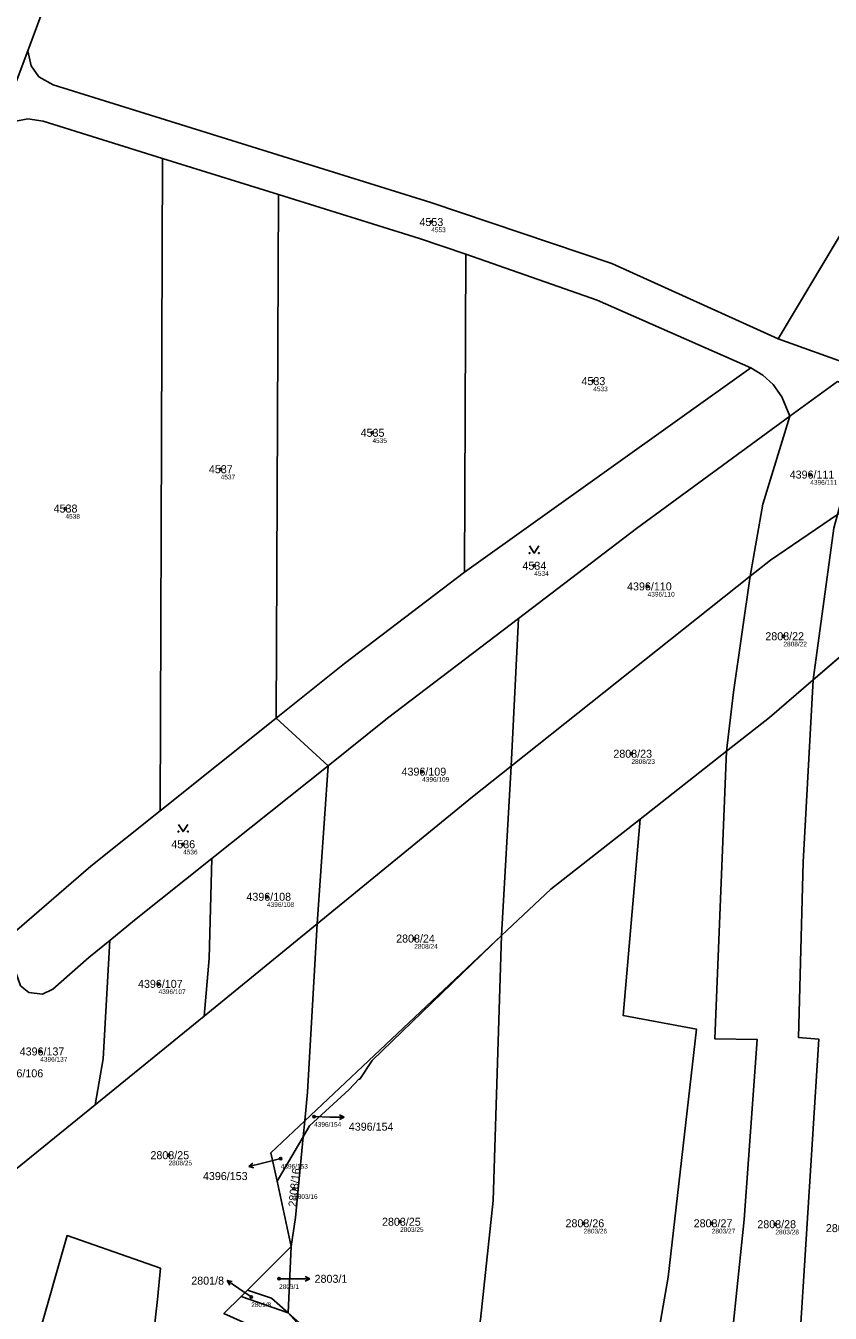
# Model space of a CAD drawing. Extents: x -739214 to -733252, y -1147612 to -1142842.
# Drawn here: x -737287.3 to -737116.4, y -1144474 to -1144200.4 of the extents above; entities that cross this region are included whole.
import ezdxf

# ---------------------------------------------------------------- set-up
doc = ezdxf.new("R2010")
doc.units = 0
for name, color, linetype in [('Definiční body', 7, 'Continuous'), ('Hranice parcel', 7, 'Continuous'), ('Parcelní čísla', 7, 'Continuous'), ('Polygon ku', 7, 'Continuous'), ('Polygon parcely', 7, 'Continuous'), ('Pop  PČ popisy', 7, 'Continuous'), ('Značky kultur', 7, 'Continuous')]:
    doc.layers.add(name, color=color, linetype=linetype)

msp = doc.modelspace()

# ---------------------------------------------------------------- linework, layer by layer
at = {"layer": 'Definiční body'}
for centre in [(-737201.16, -1144242.13), (-737166.75, -1144275.94), (-737213.65, -1144286.92), (-737245.88, -1144294.66), (-737120.67, -1144295.8), (-737278.85, -1144303.02), (-737179.29, -1144315.17), (-737155.21, -1144319.56), (-737126.37, -1144330.15), (-737158.65, -1144355.12), (-737203.1, -1144358.92), (-737253.86, -1144374.35), (-737236.05, -1144385.51), (-737204.78, -1144394.39), (-737259.07, -1144404.02), (-737284.2, -1144418.38), (-737226.04, -1144432.23), (-737256.96, -1144440.42), (-737233.13, -1144441.14), (-737230.29, -1144447.55), (-737207.78, -1144454.57), (-737168.81, -1144454.89), (-737141.59, -1144454.89), (-737128.07, -1144455.09), (-737233.48, -1144466.69), (-737239.39, -1144470.54)]:
    msp.add_circle(centre, 0.25, dxfattribs=at)
at = {"layer": 'Hranice parcel'}
for p, q in [((-737075.39, -1144179.62), (-737127.47, -1144266.96)), ((-737282.7, -1144194.6), (-737286.87, -1144205.75)), ((-737258.76, -1144367.26), (-737258.21, -1144228.62)), ((-737233.63, -1144236.29), (-737258.21, -1144228.62)), ((-737234.1, -1144347.55), (-737233.63, -1144236.29)), ((-737194.12, -1144316.52), (-737193.84, -1144248.94)), ((-737127.47, -1144266.96), (-737111.93, -1144272.53)), ((-737194.12, -1144316.52), (-737133.26, -1144273.13)), ((-737114.91, -1144276.02), (-737125.01, -1144283.41)), ((-737125.01, -1144283.41), (-737157.6, -1144307.24)), ((-737157.6, -1144307.24), (-737182.65, -1144326.36)), ((-737133.41, -1144317.42), (-737184.16, -1144357.75)), ((-737182.65, -1144326.36), (-737210.47, -1144347.59)), ((-737184.16, -1144357.75), (-737182.65, -1144326.36)), ((-737120.02, -1144339.4), (-737102.78, -1144324.53)), ((-737258.76, -1144367.26), (-737234.1, -1144347.55)), ((-737223.08, -1144357.67), (-737234.1, -1144347.55)), ((-737210.47, -1144347.59), (-737223.08, -1144357.67)), ((-737156.81, -1144368.99), (-737138.43, -1144354.56)), ((-737223.08, -1144357.67), (-737247.73, -1144377.37)), ((-737225.41, -1144391.28), (-737223.08, -1144357.67)), ((-737184.16, -1144357.75), (-737186.24, -1144393.74)), ((-737225.41, -1144391.28), (-737249.36, -1144410.86)), ((-737269.4, -1144394.79), (-737273.88, -1144398.45)), ((-737228.03, -1144433.14), (-737186.24, -1144393.74)), ((-737213.73, -1144420.32), (-737186.24, -1144393.74)), ((-737249.36, -1144410.86), (-737272.55, -1144429.71)), ((-737272.55, -1144429.71), (-737290.95, -1144444.65)), ((-737235.2, -1144439.9), (-737228.03, -1144433.14)), ((-737228.36, -1144436.52), (-737228.03, -1144433.14)), ((-737228.36, -1144436.52), (-737227, -1144434.21)), ((-737228.36, -1144436.52), (-737233.89, -1144445.95)), ((-737233.89, -1144445.95), (-737235.2, -1144439.9)), ((-737230.9, -1144459.8), (-737233.89, -1144445.95)), ((-737230.9, -1144459.8), (-737240.22, -1144469.12)), ((-737231.55, -1144473.94), (-737230.9, -1144459.8)), ((-737241.54, -1144470.44), (-737240.22, -1144469.12)), ((-737241.54, -1144470.44), (-737245.18, -1144474.08)), ((-737231.55, -1144473.94), (-737241.54, -1144470.44)), ((-737211.64, -1144495.87), (-737231.55, -1144473.94))]:
    msp.add_line(p, q, dxfattribs=at)
for points in [[(-737286.87, -1144205.75), (-737289.75, -1144213.45), (-737292.4, -1144222.86)], [(-737127.47, -1144266.96), (-737162.79, -1144250.91), (-737201.22, -1144238.01), (-737281.48, -1144212.97), (-737284.47, -1144211.29), (-737286.16, -1144208.95), (-737286.87, -1144205.75)], [(-737258.21, -1144228.62), (-737283.61, -1144220.69), (-737286.81, -1144220.22), (-737289.71, -1144220.77), (-737292.4, -1144222.86)], [(-737193.84, -1144248.94), (-737203.69, -1144245.63), (-737233.63, -1144236.29)], [(-737133.26, -1144273.13), (-737165.91, -1144258.74), (-737193.84, -1144248.94)], [(-737133.26, -1144273.13), (-737130.74, -1144274.68), (-737128.56, -1144276.65), (-737126.68, -1144279.31), (-737125.01, -1144283.41)], [(-737133.41, -1144317.42), (-737130.73, -1144302.05), (-737125.01, -1144283.41)], [(-737114.91, -1144304.28), (-737129.1, -1144314), (-737133.41, -1144317.42)], [(-737114.91, -1144304.28), (-737115.7, -1144307.16), (-737120.02, -1144339.4)], [(-737234.1, -1144347.55), (-737219.57, -1144335.94), (-737194.12, -1144316.52)], [(-737133.41, -1144317.42), (-737136.94, -1144342.06), (-737138.43, -1144354.56)], [(-737143.67, -1144572.9), (-737134.53, -1144548.68), (-737129.63, -1144532.2), (-737126.12, -1144514.23), (-737124.2, -1144500.76), (-737118.84, -1144415.78), (-737123.14, -1144415.43), (-737122.18, -1144378.17), (-737120.02, -1144339.4)], [(-737138.43, -1144354.56), (-737129.3, -1144347.4), (-737120.02, -1144339.4)], [(-737161.1, -1144566.81), (-737154.03, -1144553.98), (-737145.18, -1144526.48), (-737141.79, -1144512.11), (-737138.61, -1144491.66), (-737134.7, -1144454.09), (-737131.93, -1144415.85), (-737140.95, -1144415.68), (-737138.43, -1144354.56)], [(-737184.16, -1144357.75), (-737192.4, -1144364.3), (-737225.41, -1144391.28)], [(-737289.67, -1144393.05), (-737273.45, -1144379), (-737258.76, -1144367.26)], [(-737186.24, -1144393.74), (-737175.8, -1144383.9), (-737156.81, -1144368.99)], [(-737178.33, -1144555.18), (-737173.1, -1144546.34), (-737165.27, -1144529.28), (-737157.06, -1144502.12), (-737150.83, -1144466.37), (-737144.82, -1144413.66), (-737160.39, -1144410.77), (-737156.81, -1144368.99)], [(-737247.73, -1144377.37), (-737264.16, -1144390.5), (-737269.4, -1144394.79)], [(-737249.36, -1144410.86), (-737248.34, -1144398.62), (-737247.73, -1144377.37)], [(-737225.41, -1144391.28), (-737227.47, -1144427.04), (-737228.03, -1144433.14)], [(-737273.88, -1144398.45), (-737281.56, -1144405.11), (-737283.76, -1144406.23), (-737286.64, -1144405.83), (-737288.43, -1144404.42), (-737289.93, -1144399.99), (-737289.67, -1144393.05)], [(-737269.4, -1144394.79), (-737270.82, -1144419.93), (-737272.55, -1144429.71)], [(-737198.03, -1144511.79), (-737190.71, -1144475.31), (-737188, -1144450.08), (-737186.24, -1144393.74)], [(-737227, -1144434.21), (-737218.63, -1144426.5), (-737216.54, -1144424.27), (-737216.36, -1144424.27), (-737213.73, -1144420.32)], [(-737230.9, -1144459.8), (-737230.01, -1144453.66), (-737228.36, -1144436.52)], [(-737271.02, -1144491.06), (-737284.63, -1144479.07), (-737278.49, -1144457.5), (-737258.7, -1144464.43), (-737259.27, -1144471.1), (-737262.24, -1144496.75)], [(-737240.22, -1144469.12), (-737235.08, -1144470.82), (-737231.55, -1144473.94)], [(-737211.64, -1144495.87), (-737221.94, -1144482.44), (-737231.55, -1144473.94)]]:
    msp.add_lwpolyline(points, dxfattribs=at)
at = {"layer": 'Polygon ku'}
msp.add_lwpolyline([(-737110.11, -1143982.53), (-737121.1, -1143996.03), (-737150.18, -1144031.76), (-737176.99, -1144064.7), (-737188.45, -1144078.78), (-737213.57, -1144106.87), (-737233.53, -1144129.19), (-737262.38, -1144163.65), (-737282.7, -1144194.6), (-737286.87, -1144205.75), (-737289.75, -1144213.45), (-737292.4, -1144222.86), (-737298.13, -1144243.21), (-737300.34, -1144254.54), (-737309.06, -1144253.23)], dxfattribs=at)
at = {"layer": 'Polygon parcely'}
for points in [[(-736931.11, -1143952.84), (-736955.43, -1143988.42), (-736994.81, -1144046.02), (-737002.77, -1144058.39), (-737007.35, -1144065.5), (-737026.14, -1144097.02), (-737047.56, -1144132.94), (-737067.45, -1144166.31), (-737075.39, -1144179.62), (-737127.47, -1144266.96), (-737111.93, -1144272.53), (-737098, -1144248.39), (-737088.41, -1144231.77), (-737063.18, -1144187.48), (-737035.53, -1144141.07), (-737026.64, -1144125.17), (-736997.16, -1144076.07), (-736959.01, -1144016.17), (-736939.95, -1143987.11), (-736920.47, -1143959.06)], [(-737286.87, -1144205.75), (-737286.16, -1144208.95), (-737284.47, -1144211.29), (-737281.48, -1144212.97), (-737201.22, -1144238.01), (-737162.79, -1144250.91), (-737127.47, -1144266.96), (-737075.39, -1144179.62), (-737213.57, -1144106.87), (-737233.53, -1144129.19), (-737262.38, -1144163.65), (-737282.7, -1144194.6)], [(-737300.34, -1144254.54), (-737302.08, -1144274.04), (-737301.57, -1144289.62), (-737299.04, -1144314.14), (-737294.61, -1144338.39), (-737291.38, -1144358.48), (-737289.62, -1144376.07), (-737289.67, -1144393.05), (-737273.45, -1144379), (-737258.76, -1144367.26), (-737258.21, -1144228.62), (-737283.61, -1144220.69), (-737286.81, -1144220.22), (-737289.71, -1144220.77), (-737292.4, -1144222.86), (-737298.13, -1144243.21)], [(-737233.63, -1144236.29), (-737258.21, -1144228.62), (-737258.76, -1144367.26), (-737234.1, -1144347.55)], [(-737203.69, -1144245.63), (-737233.63, -1144236.29), (-737234.1, -1144347.55), (-737219.57, -1144335.94), (-737194.12, -1144316.52), (-737193.84, -1144248.94)], [(-737194.12, -1144316.52), (-737133.26, -1144273.13), (-737165.91, -1144258.74), (-737193.84, -1144248.94)], [(-737182.65, -1144326.36), (-737157.6, -1144307.24), (-737125.01, -1144283.41), (-737126.68, -1144279.31), (-737128.56, -1144276.65), (-737130.74, -1144274.68), (-737133.26, -1144273.13), (-737194.12, -1144316.52), (-737219.57, -1144335.94), (-737234.1, -1144347.55), (-737223.08, -1144357.67), (-737210.47, -1144347.59)], [(-737114.91, -1144276.02), (-737125.01, -1144283.41), (-737130.73, -1144302.05), (-737133.41, -1144317.42), (-737129.1, -1144314), (-737114.91, -1144304.28), (-737107.68, -1144278.7), (-737108.72, -1144278.31)], [(-737182.65, -1144326.36), (-737184.16, -1144357.75), (-737133.41, -1144317.42), (-737130.73, -1144302.05), (-737125.01, -1144283.41), (-737157.6, -1144307.24)], [(-737115.7, -1144307.16), (-737120.02, -1144339.4), (-737102.78, -1144324.53), (-737102.06, -1144315), (-737093.33, -1144289.5), (-737114.91, -1144304.28)], [(-737120.02, -1144339.4), (-737115.7, -1144307.16), (-737114.91, -1144304.28), (-737129.1, -1144314), (-737133.41, -1144317.42), (-737136.94, -1144342.06), (-737138.43, -1144354.56), (-737129.3, -1144347.4)], [(-737186.24, -1144393.74), (-737175.8, -1144383.9), (-737156.81, -1144368.99), (-737138.43, -1144354.56), (-737136.94, -1144342.06), (-737133.41, -1144317.42), (-737184.16, -1144357.75)], [(-737210.47, -1144347.59), (-737223.08, -1144357.67), (-737225.41, -1144391.28), (-737192.4, -1144364.3), (-737184.16, -1144357.75), (-737182.65, -1144326.36)], [(-737107.58, -1144383.56), (-737102.78, -1144324.53), (-737120.02, -1144339.4), (-737122.18, -1144378.17), (-737123.14, -1144415.43), (-737118.84, -1144415.78), (-737124.2, -1144500.76), (-737126.12, -1144514.23), (-737129.63, -1144532.2), (-737134.53, -1144548.68), (-737143.67, -1144572.9), (-737135.9, -1144584.9), (-737138.15, -1144592.98), (-737136.85, -1144594.62), (-737125.3, -1144606.12), (-737108.92, -1144573.37), (-737105.07, -1144504.37), (-737105.78, -1144482.39), (-737104.77, -1144416.5), (-737108.29, -1144416.21)], [(-737126.12, -1144514.23), (-737124.2, -1144500.76), (-737118.84, -1144415.78), (-737123.14, -1144415.43), (-737122.18, -1144378.17), (-737120.02, -1144339.4), (-737129.3, -1144347.4), (-737138.43, -1144354.56), (-737140.95, -1144415.68), (-737131.93, -1144415.85), (-737134.7, -1144454.09), (-737138.61, -1144491.66), (-737141.79, -1144512.11), (-737145.18, -1144526.48), (-737154.03, -1144553.98), (-737161.1, -1144566.81), (-737147.8, -1144567.6), (-737143.67, -1144572.9), (-737134.53, -1144548.68), (-737129.63, -1144532.2)], [(-737223.08, -1144357.67), (-737234.1, -1144347.55), (-737258.76, -1144367.26), (-737273.45, -1144379), (-737289.67, -1144393.05), (-737289.93, -1144399.99), (-737288.43, -1144404.42), (-737286.64, -1144405.83), (-737283.76, -1144406.23), (-737281.56, -1144405.11), (-737273.88, -1144398.45), (-737269.4, -1144394.79), (-737264.16, -1144390.5), (-737247.73, -1144377.37)], [(-737131.93, -1144415.85), (-737140.95, -1144415.68), (-737138.43, -1144354.56), (-737156.81, -1144368.99), (-737160.39, -1144410.77), (-737144.82, -1144413.66), (-737150.83, -1144466.37), (-737157.06, -1144502.12), (-737165.27, -1144529.28), (-737173.1, -1144546.34), (-737178.33, -1144555.18), (-737174.95, -1144564.68), (-737173.7, -1144566.1), (-737161.1, -1144566.81), (-737154.03, -1144553.98), (-737145.18, -1144526.48), (-737141.79, -1144512.11), (-737138.61, -1144491.66), (-737134.7, -1144454.09)], [(-737247.73, -1144377.37), (-737248.34, -1144398.62), (-737249.36, -1144410.86), (-737225.41, -1144391.28), (-737223.08, -1144357.67)], [(-737184.16, -1144357.75), (-737192.4, -1144364.3), (-737225.41, -1144391.28), (-737227.47, -1144427.04), (-737228.03, -1144433.14), (-737186.24, -1144393.74)], [(-737157.06, -1144502.12), (-737150.83, -1144466.37), (-737144.82, -1144413.66), (-737160.39, -1144410.77), (-737156.81, -1144368.99), (-737175.8, -1144383.9), (-737186.24, -1144393.74), (-737188, -1144450.08), (-737190.71, -1144475.31), (-737198.03, -1144511.79), (-737192.18, -1144519.8), (-737185, -1144536.46), (-737178.33, -1144555.18), (-737173.1, -1144546.34), (-737165.27, -1144529.28)], [(-737264.16, -1144390.5), (-737269.4, -1144394.79), (-737270.82, -1144419.93), (-737272.55, -1144429.71), (-737249.36, -1144410.86), (-737248.34, -1144398.62), (-737247.73, -1144377.37)], [(-737281.56, -1144405.11), (-737283.76, -1144406.23), (-737286.64, -1144405.83), (-737288.43, -1144404.42), (-737289.93, -1144399.99), (-737289.67, -1144393.05), (-737297.22, -1144393.11), (-737297.16, -1144394.79), (-737297.22, -1144406.94), (-737297.27, -1144418.08), (-737297.84, -1144434.39), (-737290.95, -1144444.65), (-737272.55, -1144429.71), (-737270.82, -1144419.93), (-737269.4, -1144394.79), (-737273.88, -1144398.45)], [(-737188, -1144450.08), (-737186.24, -1144393.74), (-737213.73, -1144420.32), (-737216.36, -1144424.27), (-737216.54, -1144424.27), (-737218.63, -1144426.5), (-737227, -1144434.21), (-737228.36, -1144436.52), (-737230.01, -1144453.66), (-737230.9, -1144459.8), (-737231.55, -1144473.94), (-737221.94, -1144482.44), (-737211.64, -1144495.87), (-737199.93, -1144509.19), (-737198.03, -1144511.79), (-737190.71, -1144475.31)], [(-737216.54, -1144424.27), (-737216.36, -1144424.27), (-737213.73, -1144420.32), (-737186.24, -1144393.74), (-737228.03, -1144433.14), (-737228.36, -1144436.52), (-737227, -1144434.21), (-737218.63, -1144426.5)], [(-737228.36, -1144436.52), (-737228.03, -1144433.14), (-737235.2, -1144439.9), (-737233.89, -1144445.95)], [(-737233.89, -1144445.95), (-737230.9, -1144459.8), (-737230.01, -1144453.66), (-737228.36, -1144436.52)], [(-737264.61, -1144495.22), (-737262.24, -1144496.75), (-737259.27, -1144471.1), (-737258.7, -1144464.43), (-737278.49, -1144457.5), (-737284.63, -1144479.07), (-737271.02, -1144491.06)], [(-737231.55, -1144473.94), (-737230.9, -1144459.8), (-737240.22, -1144469.12), (-737235.08, -1144470.82)], [(-737241.54, -1144470.44), (-737231.55, -1144473.94), (-737235.08, -1144470.82), (-737240.22, -1144469.12)], [(-737198.03, -1144511.79), (-737199.93, -1144509.19), (-737211.64, -1144495.87), (-737231.55, -1144473.94), (-737241.54, -1144470.44), (-737245.18, -1144474.08), (-737236.38, -1144478.05), (-737217.05, -1144499.72), (-737200.64, -1144522.46), (-737189.8, -1144547.9), (-737174.95, -1144564.68), (-737178.33, -1144555.18)], [(-737221.94, -1144482.44), (-737231.55, -1144473.94), (-737211.64, -1144495.87)]]:
    msp.add_lwpolyline(points, close=True, dxfattribs=at)
for points in [[(-737111.93, -1144272.53), (-737127.47, -1144266.96), (-737162.79, -1144250.91), (-737201.22, -1144238.01), (-737281.48, -1144212.97), (-737284.47, -1144211.29), (-737286.16, -1144208.95), (-737286.87, -1144205.75), (-737289.75, -1144213.45), (-737292.4, -1144222.86), (-737289.71, -1144220.77), (-737286.81, -1144220.22), (-737283.61, -1144220.69), (-737258.21, -1144228.62), (-737233.63, -1144236.29), (-737203.69, -1144245.63), (-737193.84, -1144248.94), (-737165.91, -1144258.74), (-737133.26, -1144273.13), (-737130.74, -1144274.68), (-737128.56, -1144276.65), (-737126.68, -1144279.31), (-737125.01, -1144283.41), (-737114.91, -1144276.02)], [(-737245.18, -1144474.08), (-737241.54, -1144470.44), (-737240.22, -1144469.12), (-737230.9, -1144459.8), (-737233.89, -1144445.95), (-737235.2, -1144439.9), (-737228.03, -1144433.14), (-737227.47, -1144427.04), (-737225.41, -1144391.28), (-737249.36, -1144410.86), (-737272.55, -1144429.71), (-737290.95, -1144444.65)], [(-737284.63, -1144479.07), (-737278.49, -1144457.5), (-737258.7, -1144464.43), (-737259.27, -1144471.1), (-737262.24, -1144496.75)]]:
    msp.add_lwpolyline(points, dxfattribs=at)
at = {"layer": 'Pop  PČ popisy'}
for p, q in [((-737226.04, -1144432.23), (-737222.67, -1144432.31)), ((-737222.67, -1144432.31), (-737219.67, -1144432.36)), ((-737219.67, -1144432.36), (-737220.68, -1144432.85)), ((-737219.67, -1144432.36), (-737220.66, -1144431.84)), ((-737233.13, -1144441.14), (-737237, -1144442.13)), ((-737237, -1144442.13), (-737239.91, -1144442.86)), ((-737239.91, -1144442.86), (-737239.06, -1144442.13)), ((-737239.91, -1144442.86), (-737238.82, -1144443.1)), ((-737226.94, -1144466.69), (-737227.94, -1144466.19)), ((-737242.03, -1144468.76), (-737244.52, -1144467.08)), ((-737244.52, -1144467.08), (-737243.41, -1144467.23)), ((-737244.52, -1144467.08), (-737243.97, -1144468.06)), ((-737239.39, -1144470.54), (-737242.03, -1144468.76)), ((-737229.94, -1144466.69), (-737233.48, -1144466.69)), ((-737229.94, -1144466.69), (-737226.94, -1144466.69)), ((-737226.94, -1144466.69), (-737227.94, -1144467.19))]:
    msp.add_line(p, q, dxfattribs=at)
at = {"layer": 'Značky kultur'}
for points in [[(-737180.29, -1144310.97), (-737179.29, -1144312.47), (-737178.29, -1144310.97)], [(-737254.86, -1144370.15), (-737253.86, -1144371.65), (-737252.86, -1144370.15)]]:
    msp.add_lwpolyline(points, dxfattribs=at)
for centre in [(-737180.29, -1144312.47), (-737178.29, -1144312.47), (-737254.86, -1144371.65), (-737252.86, -1144371.65)]:
    msp.add_circle(centre, 0.1, dxfattribs=at)

# ---------------------------------------------------------------- texts
at = {"layer": 'Definiční body'}
for s, p in [('4553', (-737201.16, -1144244.29)), ('4533', (-737166.75, -1144278.1)), ('4535', (-737213.65, -1144289.08)), ('4537', (-737245.88, -1144296.82)), ('4396/111', (-737120.67, -1144297.96)), ('4538', (-737278.85, -1144305.18)), ('4534', (-737179.29, -1144317.33)), ('4396/110', (-737155.21, -1144321.72)), ('2808/22', (-737126.37, -1144332.31)), ('2808/23', (-737158.65, -1144357.28)), ('4396/109', (-737203.1, -1144361.08)), ('4536', (-737253.86, -1144376.51)), ('4396/108', (-737236.05, -1144387.67)), ('2808/24', (-737204.78, -1144396.55)), ('4396/107', (-737259.07, -1144406.18)), ('4396/137', (-737284.2, -1144420.54)), ('4396/154', (-737226.04, -1144434.39)), ('2808/25', (-737256.96, -1144442.58)), ('4396/153', (-737233.13, -1144443.3)), ('2803/16', (-737230.29, -1144449.71)), ('2803/25', (-737207.78, -1144456.73)), ('2803/26', (-737168.81, -1144457.05)), ('2803/27', (-737141.59, -1144457.05)), ('2803/28', (-737128.07, -1144457.25)), ('2803/1', (-737233.48, -1144468.85)), ('2801/8', (-737239.39, -1144472.7))]:
    msp.add_text(s, height=1, dxfattribs=at).set_placement(p)
at = {"layer": 'Parcelní čísla'}
for s, p in [('4553', (-737203.67, -1144242.98)), ('4533', (-737169.26, -1144276.79)), ('4535', (-737216.16, -1144287.77)), ('4537', (-737248.39, -1144295.51)), ('4396/111', (-737125.04, -1144296.65)), ('4538', (-737281.36, -1144303.87)), ('4534', (-737181.8, -1144316.02)), ('4396/110', (-737159.58, -1144320.41)), ('2808/22', (-737130.21, -1144331)), ('2808/23', (-737162.49, -1144355.97)), ('4396/109', (-737207.47, -1144359.77)), ('4536', (-737256.37, -1144375.2)), ('4396/108', (-737240.42, -1144386.36)), ('2808/24', (-737208.62, -1144395.24)), ('4396/107', (-737263.44, -1144404.87)), ('4396/137', (-737288.57, -1144419.23)), ('4396/106', (-737293.05, -1144423.88)), ('4396/154', (-737218.67, -1144435.21)), ('2808/25', (-737260.8, -1144441.27)), ('4396/153', (-737249.65, -1144445.71)), ('2803/25', (-737211.62, -1144455.42)), ('2803/26', (-737172.65, -1144455.74)), ('2803/27', (-737145.43, -1144455.74)), ('2803/28', (-737131.91, -1144455.94)), ('2803/31', (-737117.36, -1144456.77)), ('2801/8', (-737252.13, -1144467.93)), ('2803/1', (-737225.94, -1144467.54))]:
    msp.add_text(s, height=1.7, dxfattribs=at).set_placement(p)
msp.add_text('2803/16', height=1.7, rotation=84, dxfattribs=at).set_placement((-737229.84, -1144451.46))

doc.saveas('drawing.dxf')
